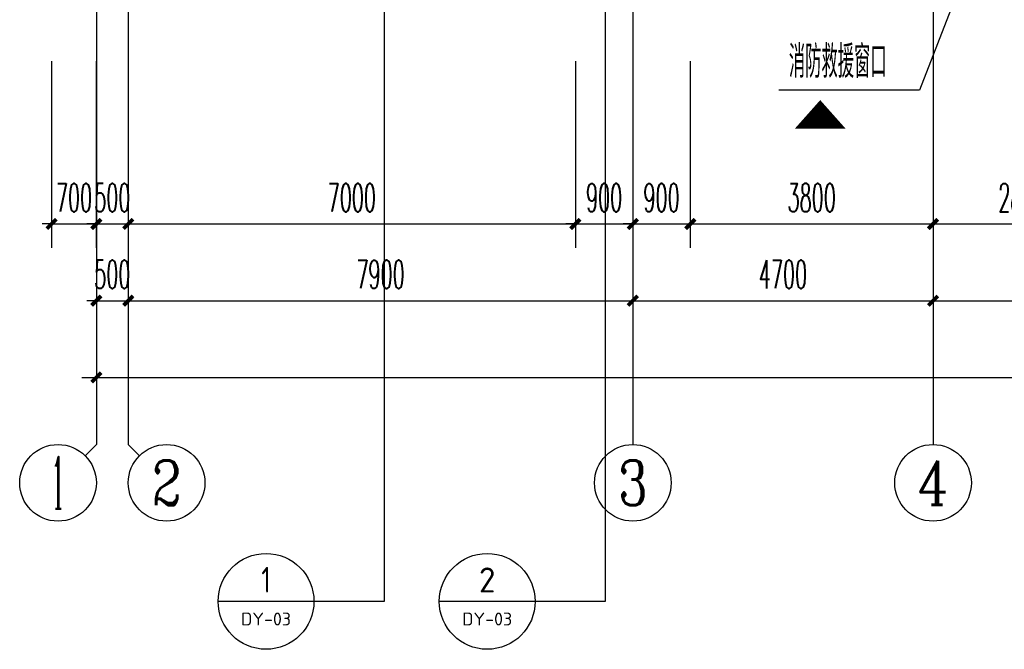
# Model space of a CAD drawing. Extents: x 1779708 to 7299578, y -1121471 to 88434.
# Tile 299 of 656: x 4574167 to 4589583, y -1072048 to -1062197. Entities that reach past the tile are written whole.
import ezdxf
from ezdxf.enums import TextEntityAlignment as Align

# ---------------------------------------------------------------- set-up
doc = ezdxf.new("R2010")
doc.units = 0
doc.header["$LTSCALE"] = 1000
doc.header["$MEASUREMENT"] = 0
doc.linetypes.add('DOTE', pattern=[2.42, 2, -0.2, 0.02, -0.2])
doc.layers.get('0').update_dxf_attribs({"linetype": 'CONTINUOUS'})
doc.layers.get('Defpoints').update_dxf_attribs({"linetype": 'CONTINUOUS'})
for name, color, linetype in [('AXIS', 3, 'CONTINUOUS'), ('AXIS_TEXT', 7, 'CONTINUOUS'), ('DIM_IDEN', 3, 'CONTINUOUS'), ('DIM_LEAD', 3, 'CONTINUOUS'), ('DOTE', 1, 'DOTE'), ('GGSignatureLayer', 7, 'CONTINUOUS'), ('PUB_DIM', 3, 'CONTINUOUS'), ('PUB_TEXT', 7, 'CONTINUOUS'), ('修改', 6, 'CONTINUOUS')]:
    doc.layers.add(name, color=color, linetype=linetype)
doc.styles.add('_TCH_AXIS', font='COMPLEX', dxfattribs={"bigfont": 'GBCBIG'})
doc.styles.add('_TCH_DIM', font='SIMPLEX.shx', dxfattribs={"width": 0.7, "bigfont": 'GBCBIG.shx'})
doc.styles.add('_TCH_DIM_T3', font='SIMPLEX.shx', dxfattribs={"width": 0.494118, "bigfont": 'GBCBIG.shx'})
doc.styles.add('COMPLEX', font='COMPLEX')
doc.styles.get("Standard").update_dxf_attribs({"font": 'GBENOR', "bigfont": 'GBCBIG'})
doc.dimstyles.new('_TCH_ARCH&&150', dxfattribs={"dimtxt": 446.25, "dimasz": 150, "dimexe": 375, "dimexo": 450, "dimgap": 189.375, "dimtad": 1, "dimdec": 0, "dimzin": 0, "dimdsep": 46, "dimtxsty": '_TCH_DIM_T3', "dimblk": 'ARCHTICK', "dimcen": 0.09, "dimdle": 225, "dimclrt": 7, "dimazin": 2, "dimtfac": 1, "dimtdec": 0, "dimtix": 1, "dimtmove": 2, "dimatfit": 3, "dimfxl": 250, "dimtolj": 1, "dimtzin": 0, "dimarcsym": 0})

# ---------------------------------------------------------------- blocks, each defined once
blk = doc.blocks.new('_AXISO')
blk.add_circle((0, 0), 0.5)
at = {"layer": 'AXIS_TEXT', "style": 'COMPLEX', "width": 1.041667}
blk.add_attdef('A', text='', height=0.56, dxfattribs=at).set_placement((-0.25, -0.28), (0.25, -0.28), align=Align.FIT)
blk = doc.blocks.new('_ArchTick')
at = {"color": 0, "linetype": 'ByBlock', "const_width": 0.4}
blk.add_lwpolyline([(-0.5, -0.5), (0.5, 0.5)], dxfattribs=at)
blk = doc.blocks.new('*D6822')
at = {"layer": 'AXIS', "color": 0, "lineweight": -2, "transparency": 16777216}
for p, q in [((9200, 6750), (9200, 1875)), ((84800, 6750), (84800, 1875)), ((8975, 2250), (85025, 2250))]:
    blk.add_line(p, q, dxfattribs=at)
at = {"layer": 'Defpoints', "color": 0, "transparency": 16777216}
for p in [(9200, 7200), (84800, 7200), (84800, 2250)]:
    blk.add_point(p, dxfattribs=at)
at = {"layer": 'AXIS', "color": 0, "lineweight": -2, "transparency": 16777216, "xscale": 150, "yscale": 150, "zscale": 150, "rotation": 180}
blk.add_blockref('_ArchTick', (9200, 2250), dxfattribs=at)
at = {"layer": 'AXIS', "color": 0, "lineweight": -2, "transparency": 16777216, "xscale": 150, "yscale": 150, "zscale": 150}
blk.add_blockref('_ArchTick', (84800, 2250), dxfattribs=at)
at = {"layer": 'AXIS', "color": 7, "transparency": 16777216, "insert": (47000, 2663), "char_height": 446.2, "attachment_point": 5, "style": '_TCH_DIM_T3'}
blk.add_mtext('\\A1;75600', dxfattribs=at)
blk = doc.blocks.new('*D6823')
at = {"layer": 'AXIS', "color": 0, "lineweight": -2, "transparency": 16777216}
for p, q in [((9200, 6750), (9200, 3075)), ((9700, 6750), (9700, 3075)), ((9200, 3450), (9050, 3450)), ((9200, 3450), (9700, 3450)), ((9700, 3450), (9850, 3450))]:
    blk.add_line(p, q, dxfattribs=at)
at = {"layer": 'Defpoints', "color": 0, "transparency": 16777216}
for p in [(9200, 7200), (9700, 7200), (9700, 3450)]:
    blk.add_point(p, dxfattribs=at)
at = {"layer": 'AXIS', "color": 0, "lineweight": -2, "transparency": 16777216, "xscale": 150, "yscale": 150, "zscale": 150}
blk.add_blockref('_ArchTick', (9200, 3450), dxfattribs=at)
at = {"layer": 'AXIS', "color": 0, "lineweight": -2, "transparency": 16777216, "xscale": 150, "yscale": 150, "zscale": 150, "rotation": 180}
blk.add_blockref('_ArchTick', (9700, 3450), dxfattribs=at)
at = {"layer": 'AXIS', "color": 7, "transparency": 16777216, "insert": (9450, 3863), "char_height": 446.2, "attachment_point": 5, "style": '_TCH_DIM_T3'}
blk.add_mtext('\\A1;500', dxfattribs=at)
blk = doc.blocks.new('*D6824')
at = {"layer": 'AXIS', "color": 0, "lineweight": -2, "transparency": 16777216}
for p, q in [((9700, 6750), (9700, 3075)), ((17600, 6750), (17600, 3075)), ((9475, 3450), (17825, 3450))]:
    blk.add_line(p, q, dxfattribs=at)
at = {"layer": 'Defpoints', "color": 0, "transparency": 16777216}
for p in [(9700, 7200), (17600, 7200), (17600, 3450)]:
    blk.add_point(p, dxfattribs=at)
at = {"layer": 'AXIS', "color": 0, "lineweight": -2, "transparency": 16777216, "xscale": 150, "yscale": 150, "zscale": 150, "rotation": 180}
blk.add_blockref('_ArchTick', (9700, 3450), dxfattribs=at)
at = {"layer": 'AXIS', "color": 0, "lineweight": -2, "transparency": 16777216, "xscale": 150, "yscale": 150, "zscale": 150}
blk.add_blockref('_ArchTick', (17600, 3450), dxfattribs=at)
at = {"layer": 'AXIS', "color": 7, "transparency": 16777216, "insert": (13650, 3863), "char_height": 446.2, "attachment_point": 5, "style": '_TCH_DIM_T3'}
blk.add_mtext('\\A1;7900', dxfattribs=at)
blk = doc.blocks.new('*D6825')
at = {"layer": 'AXIS', "color": 0, "lineweight": -2, "transparency": 16777216}
for p, q in [((17600, 6750), (17600, 3075)), ((22300, 6750), (22300, 3075)), ((17375, 3450), (22525, 3450))]:
    blk.add_line(p, q, dxfattribs=at)
at = {"layer": 'Defpoints', "color": 0, "transparency": 16777216}
for p in [(17600, 7200), (22300, 7200), (22300, 3450)]:
    blk.add_point(p, dxfattribs=at)
at = {"layer": 'AXIS', "color": 0, "lineweight": -2, "transparency": 16777216, "xscale": 150, "yscale": 150, "zscale": 150, "rotation": 180}
blk.add_blockref('_ArchTick', (17600, 3450), dxfattribs=at)
at = {"layer": 'AXIS', "color": 0, "lineweight": -2, "transparency": 16777216, "xscale": 150, "yscale": 150, "zscale": 150}
blk.add_blockref('_ArchTick', (22300, 3450), dxfattribs=at)
at = {"layer": 'AXIS', "color": 7, "transparency": 16777216, "insert": (19950, 3863), "char_height": 446.2, "attachment_point": 5, "style": '_TCH_DIM_T3'}
blk.add_mtext('\\A1;4700', dxfattribs=at)
blk = doc.blocks.new('*D6826')
at = {"layer": 'AXIS', "color": 0, "lineweight": -2, "transparency": 16777216}
for p, q in [((22300, 6750), (22300, 3075)), ((26000, 6750), (26000, 3075)), ((22075, 3450), (26225, 3450))]:
    blk.add_line(p, q, dxfattribs=at)
at = {"layer": 'Defpoints', "color": 0, "transparency": 16777216}
for p in [(22300, 7200), (26000, 7200), (26000, 3450)]:
    blk.add_point(p, dxfattribs=at)
at = {"layer": 'AXIS', "color": 0, "lineweight": -2, "transparency": 16777216, "xscale": 150, "yscale": 150, "zscale": 150, "rotation": 180}
blk.add_blockref('_ArchTick', (22300, 3450), dxfattribs=at)
at = {"layer": 'AXIS', "color": 0, "lineweight": -2, "transparency": 16777216, "xscale": 150, "yscale": 150, "zscale": 150}
blk.add_blockref('_ArchTick', (26000, 3450), dxfattribs=at)
at = {"layer": 'AXIS', "color": 7, "transparency": 16777216, "insert": (24150, 3863), "char_height": 446.2, "attachment_point": 5, "style": '_TCH_DIM_T3'}
blk.add_mtext('\\A1;3700', dxfattribs=at)
blk = doc.blocks.new('*D6128')
at = {"layer": 'Defpoints', "color": 0, "transparency": 16777216}
for p in [(4588467, -1062393), (4591267, -1062393), (4591267, -1065393)]:
    blk.add_point(p, dxfattribs=at)
at = {"layer": 'PUB_DIM', "color": 0, "lineweight": -2, "transparency": 16777216}
for p, q in [((4588467, -1062843), (4588467, -1065768)), ((4591267, -1062843), (4591267, -1065768)), ((4588242, -1065393), (4591492, -1065393))]:
    blk.add_line(p, q, dxfattribs=at)
at = {"layer": 'PUB_DIM', "color": 0, "lineweight": -2, "transparency": 16777216, "xscale": 150, "yscale": 150, "zscale": 150, "rotation": 180}
blk.add_blockref('_ArchTick', (4588467, -1065393), dxfattribs=at)
at = {"layer": 'PUB_DIM', "color": 0, "lineweight": -2, "transparency": 16777216, "xscale": 150, "yscale": 150, "zscale": 150}
blk.add_blockref('_ArchTick', (4591267, -1065393), dxfattribs=at)
at = {"layer": 'PUB_DIM', "color": 7, "transparency": 16777216, "insert": (4589867, -1064981), "char_height": 446.2, "attachment_point": 5, "style": '_TCH_DIM_T3'}
blk.add_mtext('\\A1;2800', dxfattribs=at)
blk = doc.blocks.new('*D6129')
at = {"layer": 'Defpoints', "color": 0, "transparency": 16777216}
for p in [(4584667, -1062393), (4588467, -1062393), (4588467, -1065393)]:
    blk.add_point(p, dxfattribs=at)
at = {"layer": 'PUB_DIM', "color": 0, "lineweight": -2, "transparency": 16777216}
for p, q in [((4584667, -1062843), (4584667, -1065768)), ((4588467, -1062843), (4588467, -1065768)), ((4584442, -1065393), (4588692, -1065393))]:
    blk.add_line(p, q, dxfattribs=at)
at = {"layer": 'PUB_DIM', "color": 0, "lineweight": -2, "transparency": 16777216, "xscale": 150, "yscale": 150, "zscale": 150, "rotation": 180}
blk.add_blockref('_ArchTick', (4584667, -1065393), dxfattribs=at)
at = {"layer": 'PUB_DIM', "color": 0, "lineweight": -2, "transparency": 16777216, "xscale": 150, "yscale": 150, "zscale": 150}
blk.add_blockref('_ArchTick', (4588467, -1065393), dxfattribs=at)
at = {"layer": 'PUB_DIM', "color": 7, "transparency": 16777216, "insert": (4586567, -1064981), "char_height": 446.2, "attachment_point": 5, "style": '_TCH_DIM_T3'}
blk.add_mtext('\\A1;3800', dxfattribs=at)
blk = doc.blocks.new('*D6130')
at = {"layer": 'Defpoints', "color": 0, "transparency": 16777216}
for p in [(4583767, -1062393), (4584667, -1062393), (4584667, -1065393)]:
    blk.add_point(p, dxfattribs=at)
at = {"layer": 'PUB_DIM', "color": 0, "lineweight": -2, "transparency": 16777216}
for p, q in [((4583767, -1062843), (4583767, -1065768)), ((4584667, -1062843), (4584667, -1065768)), ((4583767, -1065393), (4583617, -1065393)), ((4583767, -1065393), (4584667, -1065393)), ((4584667, -1065393), (4584817, -1065393))]:
    blk.add_line(p, q, dxfattribs=at)
at = {"layer": 'PUB_DIM', "color": 0, "lineweight": -2, "transparency": 16777216, "xscale": 150, "yscale": 150, "zscale": 150}
blk.add_blockref('_ArchTick', (4583767, -1065393), dxfattribs=at)
at = {"layer": 'PUB_DIM', "color": 0, "lineweight": -2, "transparency": 16777216, "xscale": 150, "yscale": 150, "zscale": 150, "rotation": 180}
blk.add_blockref('_ArchTick', (4584667, -1065393), dxfattribs=at)
at = {"layer": 'PUB_DIM', "color": 7, "transparency": 16777216, "insert": (4584217, -1064981), "char_height": 446.2, "attachment_point": 5, "style": '_TCH_DIM_T3'}
blk.add_mtext('\\A1;900', dxfattribs=at)
blk = doc.blocks.new('*D6131')
at = {"layer": 'Defpoints', "color": 0, "transparency": 16777216}
for p in [(4582867, -1062393), (4583767, -1062393), (4583767, -1065393)]:
    blk.add_point(p, dxfattribs=at)
at = {"layer": 'PUB_DIM', "color": 0, "lineweight": -2, "transparency": 16777216}
for p, q in [((4582867, -1062843), (4582867, -1065768)), ((4583767, -1062843), (4583767, -1065768)), ((4582867, -1065393), (4582717, -1065393)), ((4582867, -1065393), (4583767, -1065393)), ((4583767, -1065393), (4583917, -1065393))]:
    blk.add_line(p, q, dxfattribs=at)
at = {"layer": 'PUB_DIM', "color": 0, "lineweight": -2, "transparency": 16777216, "xscale": 150, "yscale": 150, "zscale": 150}
blk.add_blockref('_ArchTick', (4582867, -1065393), dxfattribs=at)
at = {"layer": 'PUB_DIM', "color": 0, "lineweight": -2, "transparency": 16777216, "xscale": 150, "yscale": 150, "zscale": 150, "rotation": 180}
blk.add_blockref('_ArchTick', (4583767, -1065393), dxfattribs=at)
at = {"layer": 'PUB_DIM', "color": 7, "transparency": 16777216, "insert": (4583317, -1064981), "char_height": 446.2, "attachment_point": 5, "style": '_TCH_DIM_T3'}
blk.add_mtext('\\A1;900', dxfattribs=at)
blk = doc.blocks.new('*D6132')
at = {"layer": 'Defpoints', "color": 0, "transparency": 16777216}
for p in [(4575867, -1062393), (4582867, -1062393), (4582867, -1065393)]:
    blk.add_point(p, dxfattribs=at)
at = {"layer": 'PUB_DIM', "color": 0, "lineweight": -2, "transparency": 16777216}
for p, q in [((4575867, -1062843), (4575867, -1065768)), ((4582867, -1062843), (4582867, -1065768)), ((4575642, -1065393), (4583092, -1065393))]:
    blk.add_line(p, q, dxfattribs=at)
at = {"layer": 'PUB_DIM', "color": 0, "lineweight": -2, "transparency": 16777216, "xscale": 150, "yscale": 150, "zscale": 150, "rotation": 180}
blk.add_blockref('_ArchTick', (4575867, -1065393), dxfattribs=at)
at = {"layer": 'PUB_DIM', "color": 0, "lineweight": -2, "transparency": 16777216, "xscale": 150, "yscale": 150, "zscale": 150}
blk.add_blockref('_ArchTick', (4582867, -1065393), dxfattribs=at)
at = {"layer": 'PUB_DIM', "color": 7, "transparency": 16777216, "insert": (4579367, -1064981), "char_height": 446.2, "attachment_point": 5, "style": '_TCH_DIM_T3'}
blk.add_mtext('\\A1;7000', dxfattribs=at)
blk = doc.blocks.new('*D6133')
at = {"layer": 'Defpoints', "color": 0, "transparency": 16777216}
for p in [(4575367, -1062393), (4575867, -1062393), (4575867, -1065393)]:
    blk.add_point(p, dxfattribs=at)
at = {"layer": 'PUB_DIM', "color": 0, "lineweight": -2, "transparency": 16777216}
for p, q in [((4575367, -1062843), (4575367, -1065768)), ((4575867, -1062843), (4575867, -1065768)), ((4575367, -1065393), (4575217, -1065393)), ((4575367, -1065393), (4575867, -1065393)), ((4575867, -1065393), (4576017, -1065393))]:
    blk.add_line(p, q, dxfattribs=at)
at = {"layer": 'PUB_DIM', "color": 0, "lineweight": -2, "transparency": 16777216, "xscale": 150, "yscale": 150, "zscale": 150}
blk.add_blockref('_ArchTick', (4575367, -1065393), dxfattribs=at)
at = {"layer": 'PUB_DIM', "color": 0, "lineweight": -2, "transparency": 16777216, "xscale": 150, "yscale": 150, "zscale": 150, "rotation": 180}
blk.add_blockref('_ArchTick', (4575867, -1065393), dxfattribs=at)
at = {"layer": 'PUB_DIM', "color": 7, "transparency": 16777216, "insert": (4575617, -1064981), "char_height": 446.2, "attachment_point": 5, "style": '_TCH_DIM_T3'}
blk.add_mtext('\\A1;500', dxfattribs=at)
blk = doc.blocks.new('*D6134')
at = {"layer": 'Defpoints', "color": 0, "transparency": 16777216}
for p in [(4574667, -1062393), (4575367, -1062393), (4575367, -1065393)]:
    blk.add_point(p, dxfattribs=at)
at = {"layer": 'PUB_DIM', "color": 0, "lineweight": -2, "transparency": 16777216}
for p, q in [((4574667, -1062843), (4574667, -1065768)), ((4575367, -1062843), (4575367, -1065768)), ((4574667, -1065393), (4574517, -1065393)), ((4574667, -1065393), (4575367, -1065393)), ((4575367, -1065393), (4575517, -1065393))]:
    blk.add_line(p, q, dxfattribs=at)
at = {"layer": 'PUB_DIM', "color": 0, "lineweight": -2, "transparency": 16777216, "xscale": 150, "yscale": 150, "zscale": 150}
blk.add_blockref('_ArchTick', (4574667, -1065393), dxfattribs=at)
at = {"layer": 'PUB_DIM', "color": 0, "lineweight": -2, "transparency": 16777216, "xscale": 150, "yscale": 150, "zscale": 150, "rotation": 180}
blk.add_blockref('_ArchTick', (4575367, -1065393), dxfattribs=at)
at = {"layer": 'PUB_DIM', "color": 7, "transparency": 16777216, "insert": (4575017, -1064981), "char_height": 446.2, "attachment_point": 5, "style": '_TCH_DIM_T3'}
blk.add_mtext('\\A1;700', dxfattribs=at)
blk = doc.blocks.new('A$C159220C3')
at = {"layer": 'AXIS'}
for p, q in [((9200, 7200), (9200, 1200)), ((9700, 7200), (9700, 1200)), ((17600, 7200), (17600, 1200)), ((22300, 7200), (22300, 1200)), ((9024.3, 1024.3), (9200, 1200)), ((9875.7, 1024.3), (9700, 1200))]:
    blk.add_line(p, q, dxfattribs=at)
at = {"layer": 'DOTE'}
for p, q in [((9200, 149200), (9200, 7200)), ((9700, 149200), (9700, 7200)), ((17600, 149200), (17600, 7200)), ((22300, 149200), (22300, 7200))]:
    blk.add_line(p, q, dxfattribs=at)
at = {"layer": 'AXIS'}
ref = blk.add_blockref('_AXISO', (8600, 600), dxfattribs=dict(at, xscale=1200, yscale=1200, zscale=1200))
ref.add_attrib('A', '1', dxfattribs={"layer": 'AXIS_TEXT', "height": 817.2, "style": '_TCH_AXIS', "width": 0.555556}).set_placement((8502.7, 191.4), (8697.3, 191.4), align=Align.FIT)
ref = blk.add_blockref('_AXISO', (10300, 600), dxfattribs=dict(at, xscale=1200, yscale=1200, zscale=1200))
ref.add_attrib('A', '2', dxfattribs={"layer": 'AXIS_TEXT', "height": 698.9, "style": '_TCH_AXIS'}).set_placement((10067, 250.5), (10533, 250.5), align=Align.FIT)
ref = blk.add_blockref('_AXISO', (17600, 600), dxfattribs=dict(at, xscale=1200, yscale=1200, zscale=1200))
ref.add_attrib('A', '3', dxfattribs={"layer": 'AXIS_TEXT', "height": 698.9, "style": '_TCH_AXIS'}).set_placement((17367, 250.5), (17833, 250.5), align=Align.FIT)
ref = blk.add_blockref('_AXISO', (22300, 600), dxfattribs=dict(at, xscale=1200, yscale=1200, zscale=1200))
ref.add_attrib('A', '4', dxfattribs={"layer": 'AXIS_TEXT', "height": 683.5, "style": '_TCH_AXIS', "width": 0.9375}).set_placement((22055.9, 258.2), (22544.1, 258.2), align=Align.FIT)
for p1, p2, distance, picture, middle in [((9200, 7200), (9700, 7200), -3750, '*D6823', (9450, 3862.5)), ((9200, 7200), (84800, 7200), -4950, '*D6822', (47000, 2662.5)), ((9700, 7200), (17600, 7200), -3750, '*D6824', (13650, 3862.5)), ((17600, 7200), (22300, 7200), -3750, '*D6825', (19950, 3862.5)), ((22300, 7200), (26000, 7200), -3750, '*D6826', (24150, 3862.5))]:
    dim = blk.add_aligned_dim(p1=p1, p2=p2, distance=distance, dimstyle='_TCH_ARCH&&150', dxfattribs=at)
    dim.commit()
    dim.dimension.update_dxf_attribs({"geometry": picture, "text_midpoint": middle})

msp = doc.modelspace()

# ---------------------------------------------------------------- linework, layer by layer
at = {"layer": 'DIM_IDEN'}
for p, q in [((4579872, -1060488.1), (4579872, -1071298)), ((4583334.5, -1060488.1), (4583334.5, -1071298)), ((4578774.4, -1071298), (4577274.4, -1071298)), ((4579872, -1071298), (4578774.4, -1071298)), ((4582236.9, -1071298), (4580736.9, -1071298)), ((4583334.5, -1071298), (4582236.9, -1071298))]:
    msp.add_line(p, q, dxfattribs=at)
for centre in [(4578024.4, -1071298), (4581486.9, -1071298)]:
    msp.add_circle(centre, 750, dxfattribs=at)
at = {"layer": 'DIM_LEAD'}
for p, q in [((4589263.8, -1060710), (4588254.9, -1063297.2)), ((4588254.9, -1063297.2), (4586052.1, -1063297.2))]:
    msp.add_line(p, q, dxfattribs=at)
at = {"layer": 'GGSignatureLayer'}
msp.add_lwpolyline([(4586700.7, -1063454.4, 0, 800, 0), (4586700.7, -1063904.2, 800, 800, 0)], format="xyseb", dxfattribs=at)

# ---------------------------------------------------------------- block references
at = {"layer": '修改'}
msp.add_blockref('A$C159220C3', (4566167.1, -1070043.3), dxfattribs=at)

# ---------------------------------------------------------------- texts
at = {"layer": 'PUB_TEXT', "color": 7, "style": '_TCH_DIM', "width": 0.7}
msp.add_text('消防救援窗口', height=506.38, dxfattribs=at).set_placement((4586209.6, -1063106.2))
at = {"layer": 'PUB_TEXT', "color": 7}
for s, height, width, p, p2 in [('1', 403.5, 0.995924, (4577950.4, -1071160.9), (4578098.4, -1071160.9)), ('2', 391.9, 0.995924, (4581357.6, -1071159.3), (4581616.1, -1071159.3)), ('DY-03', 201.97, 1.022865, (4577633, -1071675.1), (4578415.7, -1071675.1)), ('DY-03', 201.97, 1.022865, (4581095.5, -1071675.1), (4581878.2, -1071675.1))]:
    msp.add_text(s, height=height, dxfattribs=dict(at, width=width)).set_placement(p, p2, align=Align.FIT)

# ---------------------------------------------------------------- dimensions: what is measured, and where the dimension line sits
at = {"layer": 'PUB_DIM'}
for p1, p2, picture, middle in [((4574667.1, -1062393.3), (4575367.1, -1062393.3), '*D6134', (4575017.1, -1064980.8)), ((4575367.1, -1062393.3), (4575867.1, -1062393.3), '*D6133', (4575617.1, -1064980.8)), ((4575867.1, -1062393.3), (4582867.1, -1062393.3), '*D6132', (4579367.1, -1064980.8)), ((4582867.1, -1062393.3), (4583767.1, -1062393.3), '*D6131', (4583317.1, -1064980.8)), ((4583767.1, -1062393.3), (4584667.1, -1062393.3), '*D6130', (4584217.1, -1064980.8)), ((4584667.1, -1062393.3), (4588467.1, -1062393.3), '*D6129', (4586567.1, -1064980.8)), ((4588467.1, -1062393.3), (4591267.1, -1062393.3), '*D6128', (4589867.1, -1064980.8))]:
    dim = msp.add_aligned_dim(p1=p1, p2=p2, distance=-3000, dimstyle='_TCH_ARCH&&150', dxfattribs=at)
    dim.commit()
    dim.dimension.update_dxf_attribs({"geometry": picture, "text_midpoint": middle})

doc.saveas('drawing.dxf')
